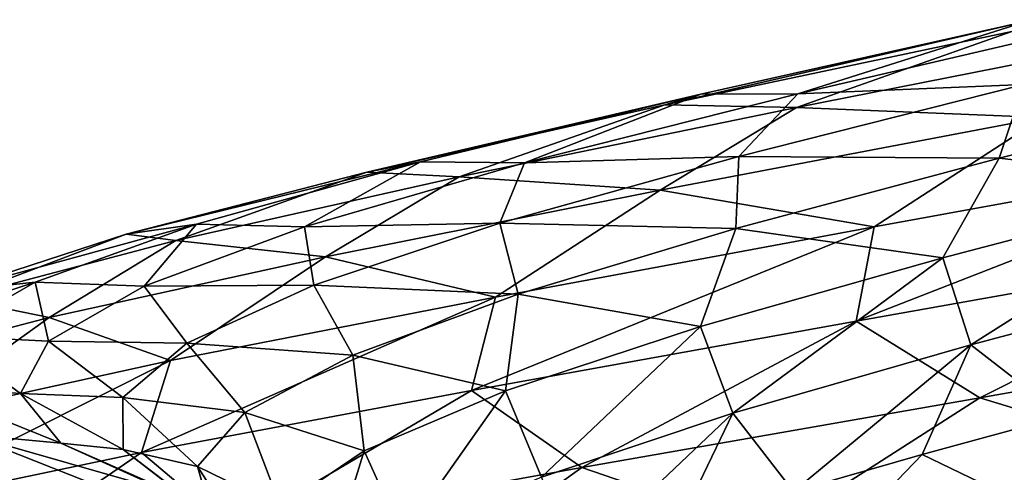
# Model space of a CAD drawing. Header units: metres. Extents: x -109 to 109, y -917 to 389.
# Tile 313 of 656: x -15.53 to -8.66, y -715.88 to -712.72. Entities that reach past the tile are written whole.
import ezdxf

# ---------------------------------------------------------------- set-up
doc = ezdxf.new("R2010")
doc.units = ezdxf.units.M
doc.layers.add('solid_24503124_XXX_01_SW0001', color=7, linetype='CONTINUOUS')

msp = doc.modelspace()

# ---------------------------------------------------------------- linework, layer by layer
at = {"layer": 'solid_24503124_XXX_01_SW0001'}
for points in [[(-11.026124, -713.314819, 14.481745), (-8.486114, -712.729004, 15.492156), (-10.775408, -713.240417, 13.756499)], [(-11.026124, -713.314819, 14.481745), (-8.602715, -712.803101, 16.251589), (-8.486114, -712.729004, 15.492156)], [(-10.775408, -713.240417, 13.756499), (-8.486114, -712.729004, 15.492156), (-10.098326, -713.239075, 13.398982)], [(-10.098326, -713.239075, 13.398982), (-7.879027, -712.720581, 15.023417), (-8.51881, -713.174622, 13.792184)], [(-8.486114, -712.729004, 15.492156), (-7.879027, -712.720581, 15.023417), (-10.098326, -713.239075, 13.398982)], [(-10.107832, -713.333984, 16.034035), (-8.602715, -712.803101, 16.251589), (-11.026124, -713.314819, 14.481745)], [(-10.107832, -713.333984, 16.034035), (-7.44069, -712.807007, 17.61235), (-8.602715, -712.803101, 16.251589)], [(-8.386407, -713.403442, 17.733877), (-7.44069, -712.807007, 17.61235), (-10.107832, -713.333984, 16.034035)], [(-10.509504, -713.676086, 12.081997), (-8.51881, -713.174622, 13.792184), (-8.690084, -713.687744, 12.930621)], [(-10.098326, -713.239075, 13.398982), (-8.51881, -713.174622, 13.792184), (-10.509504, -713.676086, 12.081997)], [(-8.690084, -713.687744, 12.930621), (-6.584936, -713.161377, 14.307531), (-7.112132, -713.867554, 13.465112)], [(-8.51881, -713.174622, 13.792184), (-6.584936, -713.161377, 14.307531), (-8.690084, -713.687744, 12.930621)], [(-13.109863, -713.786621, 12.314202), (-10.775408, -713.240417, 13.756499), (-12.733821, -713.713806, 11.646774)], [(-13.109863, -713.786621, 12.314202), (-11.026124, -713.314819, 14.481745), (-10.775408, -713.240417, 13.756499)], [(-12.733821, -713.713806, 11.646774), (-10.775408, -713.240417, 13.756499), (-12.006538, -713.720947, 11.410202)], [(-12.006538, -713.720947, 11.410202), (-10.098326, -713.239075, 13.398982), (-10.509504, -713.676086, 12.081997)], [(-10.775408, -713.240417, 13.756499), (-10.098326, -713.239075, 13.398982), (-12.006538, -713.720947, 11.410202)], [(-12.465199, -713.819092, 14.013359), (-11.026124, -713.314819, 14.481745), (-13.109863, -713.786621, 12.314202)], [(-12.465199, -713.819092, 14.013359), (-10.107832, -713.333984, 16.034035), (-11.026124, -713.314819, 14.481745)], [(-11.060352, -713.912964, 15.992669), (-10.107832, -713.333984, 16.034035), (-12.465199, -713.819092, 14.013359)], [(-11.060352, -713.912964, 15.992669), (-8.386407, -713.403442, 17.733877), (-10.107832, -713.333984, 16.034035)], [(-9.565344, -714.168579, 17.517393), (-8.386407, -713.403442, 17.733877), (-11.060352, -713.912964, 15.992669)], [(-9.565344, -714.168579, 17.517393), (-6.624823, -713.63147, 18.986195), (-8.386407, -713.403442, 17.733877)], [(-9.690152, -714.828369, 17.719069), (-6.624823, -713.63147, 18.986195), (-9.565344, -714.168579, 17.517393)], [(-9.690152, -714.828369, 17.719069), (-6.703573, -714.296204, 19.207518), (-6.624823, -713.63147, 18.986195)], [(-12.180651, -714.143005, 10.051579), (-10.509504, -713.676086, 12.081997), (-10.530682, -714.179565, 11.207104)], [(-12.006538, -713.720947, 11.410202), (-10.509504, -713.676086, 12.081997), (-12.180651, -714.143005, 10.051579)], [(-10.509504, -713.676086, 12.081997), (-8.690084, -713.687744, 12.930621), (-10.530682, -714.179565, 11.207104)], [(-10.530682, -714.179565, 11.207104), (-8.690084, -713.687744, 12.930621), (-9.085015, -714.384033, 11.994876)], [(-8.690084, -713.687744, 12.930621), (-7.112132, -713.867554, 13.465112), (-9.085015, -714.384033, 11.994876)], [(-14.789927, -714.220032, 9.815958), (-12.733821, -713.713806, 11.646774), (-14.30059, -714.15094, 9.227303)], [(-14.789927, -714.220032, 9.815958), (-13.109863, -713.786621, 12.314202), (-12.733821, -713.713806, 11.646774)], [(-14.30059, -714.15094, 9.227303), (-12.733821, -713.713806, 11.646774), (-13.54505, -714.167664, 9.118431)], [(-12.733821, -713.713806, 11.646774), (-12.006538, -713.720947, 11.410202), (-13.54505, -714.167664, 9.118431)], [(-13.54505, -714.167664, 9.118431), (-12.006538, -713.720947, 11.410202), (-12.180651, -714.143005, 10.051579)], [(-14.443597, -714.263184, 11.613872), (-13.109863, -713.786621, 12.314202), (-14.789927, -714.220032, 9.815958)], [(-14.443597, -714.263184, 11.613872), (-12.465199, -713.819092, 14.013359), (-13.109863, -713.786621, 12.314202)], [(-13.397649, -714.378662, 13.811765), (-12.465199, -713.819092, 14.013359), (-14.443597, -714.263184, 11.613872)], [(-13.397649, -714.378662, 13.811765), (-11.060352, -713.912964, 15.992669), (-12.465199, -713.819092, 14.013359)], [(-9.085015, -714.384033, 11.994876), (-7.112132, -713.867554, 13.465112), (-8.890004, -714.992249, 11.747289)], [(-7.112132, -713.867554, 13.465112), (-6.954707, -714.478271, 13.188157), (-8.890004, -714.992249, 11.747289)], [(-12.210534, -714.658997, 15.556436), (-11.060352, -713.912964, 15.992669), (-13.397649, -714.378662, 13.811765)], [(-12.210534, -714.658997, 15.556436), (-9.565344, -714.168579, 17.517393), (-11.060352, -713.912964, 15.992669)], [(-16.013039, -714.618042, 7.060997), (-14.30059, -714.15094, 9.227303), (-15.426906, -714.554749, 6.570006)], [(-16.013039, -714.618042, 7.060997), (-14.789927, -714.220032, 9.815958), (-14.30059, -714.15094, 9.227303)], [(-15.426906, -714.554749, 6.570006), (-14.30059, -714.15094, 9.227303), (-14.665074, -714.582031, 6.591429)], [(-14.30059, -714.15094, 9.227303), (-13.54505, -714.167664, 9.118431), (-14.665074, -714.582031, 6.591429)], [(-14.665074, -714.582031, 6.591429), (-13.54505, -714.167664, 9.118431), (-13.478806, -714.577148, 7.760226)], [(-13.54505, -714.167664, 9.118431), (-12.180651, -714.143005, 10.051579), (-13.478806, -714.577148, 7.760226)], [(-13.478806, -714.577148, 7.760226), (-12.180651, -714.143005, 10.051579), (-12.052732, -714.638062, 9.190604)], [(-12.377522, -715.311707, 15.730856), (-9.565344, -714.168579, 17.517393), (-12.210534, -714.658997, 15.556436)], [(-12.377522, -715.311707, 15.730856), (-9.690152, -714.828369, 17.719069), (-9.565344, -714.168579, 17.517393)], [(-12.180651, -714.143005, 10.051579), (-10.530682, -714.179565, 11.207104), (-12.052732, -714.638062, 9.190604)], [(-12.052732, -714.638062, 9.190604), (-10.530682, -714.179565, 11.207104), (-10.778347, -714.865967, 10.201269)], [(-10.530682, -714.179565, 11.207104), (-9.085015, -714.384033, 11.994876), (-10.778347, -714.865967, 10.201269)], [(-15.979744, -714.668579, 8.905858), (-14.789927, -714.220032, 9.815958), (-16.013039, -714.618042, 7.060997)], [(-15.979744, -714.668579, 8.905858), (-14.443597, -714.263184, 11.613872), (-14.789927, -714.220032, 9.815958)], [(-15.329715, -714.802002, 11.259371), (-14.443597, -714.263184, 11.613872), (-15.979744, -714.668579, 8.905858)], [(-15.329715, -714.802002, 11.259371), (-13.397649, -714.378662, 13.811765), (-14.443597, -714.263184, 11.613872)], [(-9.690152, -714.828369, 17.719069), (-8.825185, -715.362915, 18.276098), (-6.703573, -714.296204, 19.207518)], [(-6.703573, -714.296204, 19.207518), (-8.825185, -715.362915, 18.276098), (-5.768188, -714.82373, 19.600048)], [(-14.480085, -715.103149, 13.162652), (-13.397649, -714.378662, 13.811765), (-15.329715, -714.802002, 11.259371)], [(-14.480085, -715.103149, 13.162652), (-12.210534, -714.658997, 15.556436), (-13.397649, -714.378662, 13.811765)], [(-10.778347, -714.865967, 10.201269), (-9.085015, -714.384033, 11.994876), (-10.551686, -715.471375, 9.989174)], [(-9.085015, -714.384033, 11.994876), (-8.890004, -714.992249, 11.747289), (-10.551686, -715.471375, 9.989174)], [(-8.890004, -714.992249, 11.747289), (-6.954707, -714.478271, 13.188157), (-8.247163, -715.491394, 12.108437)], [(-16.744225, -714.985657, 4.134716), (-15.426906, -714.554749, 6.570006), (-16.080029, -714.929932, 3.756812)], [(-16.744225, -714.985657, 4.134716), (-16.013039, -714.618042, 7.060997), (-15.426906, -714.554749, 6.570006)], [(-16.080029, -714.929932, 3.756812), (-15.426906, -714.554749, 6.570006), (-15.334584, -714.968384, 3.907405)], [(-15.426906, -714.554749, 6.570006), (-14.665074, -714.582031, 6.591429), (-15.334584, -714.968384, 3.907405)], [(-15.334584, -714.968384, 3.907405), (-14.665074, -714.582031, 6.591429), (-14.366352, -714.982056, 5.277113)], [(-14.665074, -714.582031, 6.591429), (-13.478806, -714.577148, 7.760226), (-14.366352, -714.982056, 5.277113)], [(-14.366352, -714.982056, 5.277113), (-13.478806, -714.577148, 7.760226), (-13.207355, -715.065369, 6.939037)], [(-13.478806, -714.577148, 7.760226), (-12.052732, -714.638062, 9.190604), (-13.207355, -715.065369, 6.939037)], [(-14.684033, -715.746643, 13.302953), (-12.210534, -714.658997, 15.556436), (-14.480085, -715.103149, 13.162652)], [(-14.684033, -715.746643, 13.302953), (-12.377522, -715.311707, 15.730856), (-12.210534, -714.658997, 15.556436)], [(-13.207355, -715.065369, 6.939037), (-12.052732, -714.638062, 9.190604), (-12.139931, -715.315002, 8.139142)], [(-12.052732, -714.638062, 9.190604), (-10.778347, -714.865967, 10.201269), (-12.139931, -715.315002, 8.139142)], [(-16.794512, -715.185791, 8.40914), (-15.329715, -714.802002, 11.259371), (-15.979744, -714.668579, 8.905858)], [(-16.303989, -715.503235, 10.409667), (-15.329715, -714.802002, 11.259371), (-16.794512, -715.185791, 8.40914)], [(-16.303989, -715.503235, 10.409667), (-14.480085, -715.103149, 13.162652), (-15.329715, -714.802002, 11.259371)], [(-12.377522, -715.311707, 15.730856), (-11.606418, -715.850952, 16.448305), (-9.690152, -714.828369, 17.719069)], [(-12.139931, -715.315002, 8.139142), (-10.778347, -714.865967, 10.201269), (-11.88857, -715.917419, 7.967548)], [(-10.778347, -714.865967, 10.201269), (-10.551686, -715.471375, 9.989174), (-11.88857, -715.917419, 7.967548)], [(-9.690152, -714.828369, 17.719069), (-11.606418, -715.850952, 16.448305), (-8.825185, -715.362915, 18.276098)], [(-5.768188, -714.82373, 19.600048), (-8.825185, -715.362915, 18.276098), (-7.401329, -715.797607, 18.810766)], [(-16.23682, -715.28241, 0.871738), (-16.080029, -714.929932, 3.756812), (-15.52957, -715.332397, 1.146644)], [(-16.080029, -714.929932, 3.756812), (-15.334584, -714.968384, 3.907405), (-15.52957, -715.332397, 1.146644)], [(-15.52957, -715.332397, 1.146644), (-15.334584, -714.968384, 3.907405), (-14.815124, -715.362427, 2.677036)], [(-15.334584, -714.968384, 3.907405), (-14.366352, -714.982056, 5.277113), (-14.815124, -715.362427, 2.677036)], [(-14.815124, -715.362427, 2.677036), (-14.366352, -714.982056, 5.277113), (-13.962455, -715.465332, 4.520796)], [(-14.366352, -714.982056, 5.277113), (-13.207355, -715.065369, 6.939037), (-13.962455, -715.465332, 4.520796)], [(-10.551686, -715.471375, 9.989174), (-8.890004, -714.992249, 11.747289), (-10.128012, -716.018127, 10.29432)], [(-8.890004, -714.992249, 11.747289), (-9.228422, -715.759644, 11.247748), (-10.128012, -716.018127, 10.29432)], [(-8.890004, -714.992249, 11.747289), (-8.247163, -715.491394, 12.108437), (-9.228422, -715.759644, 11.247748)], [(-13.962455, -715.465332, 4.520796), (-13.207355, -715.065369, 6.939037), (-13.126848, -715.734009, 5.869315)], [(-13.207355, -715.065369, 6.939037), (-12.139931, -715.315002, 8.139142), (-13.126848, -715.734009, 5.869315)], [(-16.538588, -716.135803, 10.510071), (-14.480085, -715.103149, 13.162652), (-16.303989, -715.503235, 10.409667)], [(-16.538588, -716.135803, 10.510071), (-14.684033, -715.746643, 13.302953), (-14.480085, -715.103149, 13.162652)], [(-16.23682, -715.28241, 0.871738), (-15.52957, -715.332397, 1.146644), (-15.24772, -715.680847, -1.606962)], [(-15.896189, -715.619385, -1.99754), (-16.23682, -715.28241, 0.871738), (-15.24772, -715.680847, -1.606962)], [(-15.52957, -715.332397, 1.146644), (-14.815124, -715.362427, 2.677036), (-14.811281, -715.72406, 0.0372)], [(-15.24772, -715.680847, -1.606962), (-15.52957, -715.332397, 1.146644), (-14.811281, -715.72406, 0.0372)], [(-14.684033, -715.746643, 13.302953), (-14.039061, -716.289978, 14.161292), (-12.377522, -715.311707, 15.730856)], [(-12.377522, -715.311707, 15.730856), (-14.039061, -716.289978, 14.161292), (-11.606418, -715.850952, 16.448305)], [(-13.126848, -715.734009, 5.869315), (-12.139931, -715.315002, 8.139142), (-12.858461, -716.333496, 5.741943)], [(-12.139931, -715.315002, 8.139142), (-11.88857, -715.917419, 7.967548), (-12.858461, -716.333496, 5.741943)], [(-14.815124, -715.362427, 2.677036), (-13.962455, -715.465332, 4.520796), (-14.29245, -715.842773, 2.007509)], [(-14.811281, -715.72406, 0.0372), (-14.815124, -715.362427, 2.677036), (-14.29245, -715.842773, 2.007509)], [(-8.825185, -715.362915, 18.276098), (-11.606418, -715.850952, 16.448305), (-10.291665, -716.302185, 17.225691)], [(-8.825185, -715.362915, 18.276098), (-10.291665, -716.302185, 17.225691), (-7.401329, -715.797607, 18.810766)], [(-14.29245, -715.842773, 2.007509), (-13.962455, -715.465332, 4.520796), (-13.710732, -716.127441, 3.461674)], [(-13.962455, -715.465332, 4.520796), (-13.126848, -715.734009, 5.869315), (-13.710732, -716.127441, 3.461674)], [(-11.88857, -715.917419, 7.967548), (-10.551686, -715.471375, 9.989174), (-11.63961, -716.503967, 8.157707)], [(-10.551686, -715.471375, 9.989174), (-10.934329, -716.266113, 9.260936), (-11.63961, -716.503967, 8.157707)], [(-10.551686, -715.471375, 9.989174), (-10.128012, -716.018127, 10.29432), (-10.934329, -716.266113, 9.260936)], [(-9.228422, -715.759644, 11.247748), (-8.247163, -715.491394, 12.108437), (-8.355951, -716.180969, 12.091021)], [(-15.896189, -715.619385, -1.99754), (-15.24772, -715.680847, -1.606962), (-14.494314, -716.021606, -4.269483)], [(-15.064794, -715.949097, -4.763795), (-15.896189, -715.619385, -1.99754), (-14.494314, -716.021606, -4.269483)], [(-15.827069, -715.972656, -4.779577), (-15.896189, -715.619385, -1.99754), (-15.064794, -715.949097, -4.763795)], [(-15.24772, -715.680847, -1.606962), (-14.811281, -715.72406, 0.0372), (-14.356344, -716.073914, -2.562685)], [(-14.494314, -716.021606, -4.269483), (-15.24772, -715.680847, -1.606962), (-14.356344, -716.073914, -2.562685)], [(-16.538588, -716.135803, 10.510071), (-16.049911, -716.681946, 11.484894), (-14.684033, -715.746643, 13.302953)], [(-14.684033, -715.746643, 13.302953), (-16.049911, -716.681946, 11.484894), (-14.039061, -716.289978, 14.161292)], [(-14.811281, -715.72406, 0.0372), (-14.29245, -715.842773, 2.007509), (-14.189182, -716.203735, -0.526308)], [(-14.356344, -716.073914, -2.562685), (-14.811281, -715.72406, 0.0372), (-14.189182, -716.203735, -0.526308)], [(-13.710732, -716.127441, 3.461674), (-13.126848, -715.734009, 5.869315), (-13.433515, -716.723999, 3.380823)], [(-13.126848, -715.734009, 5.869315), (-12.858461, -716.333496, 5.741943), (-13.433515, -716.723999, 3.380823)], [(-10.128012, -716.018127, 10.29432), (-9.228422, -715.759644, 11.247748), (-10.089872, -716.655823, 10.430385)], [(-9.228422, -715.759644, 11.247748), (-8.355951, -716.180969, 12.091021), (-10.089872, -716.655823, 10.430385)], [(-8.300491, -716.603088, 18.019808), (-7.401329, -715.797607, 18.810766), (-10.291665, -716.302185, 17.225691)], [(-14.29245, -715.842773, 2.007509), (-13.710732, -716.127441, 3.461674), (-13.870708, -716.500671, 0.987916)], [(-14.189182, -716.203735, -0.526308), (-14.29245, -715.842773, 2.007509), (-13.870708, -716.500671, 0.987916)], [(-11.606418, -715.850952, 16.448305), (-14.039061, -716.289978, 14.161292), (-12.872825, -716.756104, 15.16593)], [(-11.606418, -715.850952, 16.448305), (-12.872825, -716.756104, 15.16593), (-10.291665, -716.302185, 17.225691)]]:
    msp.add_3dface(points, dxfattribs=at)

doc.saveas('drawing.dxf')
